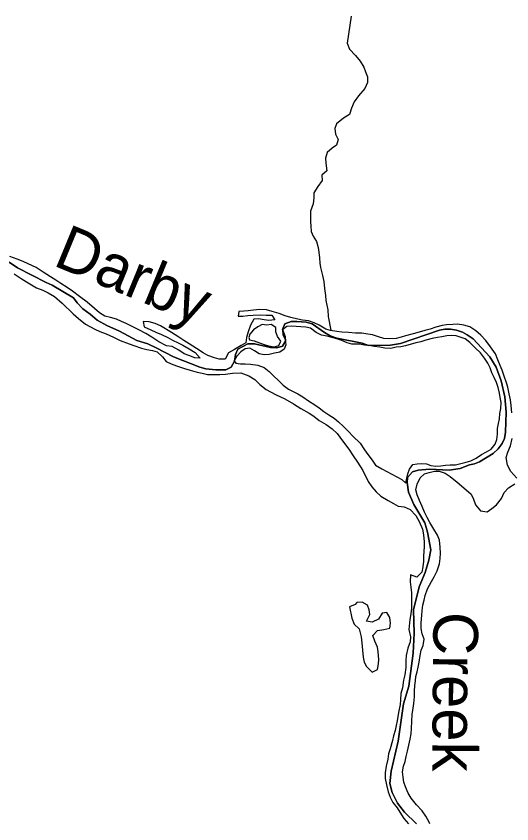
# Model space of a CAD drawing. Extents: x 114843 to 284848, y 317643 to 566895.
# Drawn here: x 161188 to 166732, y 317643 to 326671 of the extents above; entities that cross this region are included whole.
import ezdxf

# ---------------------------------------------------------------- set-up
doc = ezdxf.new("R2010")
doc.units = 0
for name, color, linetype in [('GM_X_Major_River', 7, 'Continuous'), ('GM_X_Major_River_Text', 7, 'Continuous'), ('GM_X_Minor_Lake', 7, 'Continuous'), ('GM_X_Minor_River', 7, 'Continuous'), ('GM_X_Township', 7, 'Continuous')]:
    doc.layers.add(name, color=color, linetype=linetype)

msp = doc.modelspace()

# ---------------------------------------------------------------- linework, layer by layer
at = {"layer": 'GM_X_Major_River'}
msp.add_line((163792.2, 323080.9), (163796.4, 323052.9), dxfattribs=at)
for points in [[(163122.7, 323009.3), (163064.5, 323047.2), (163006.4, 323083.1), (162926.1, 323137), (162801.8, 323208.8), (162743.7, 323234.7), (162677.5, 323254.6), (162607.5, 323258.4), (162621.7, 323198.4), (162695.8, 323164.5), (162749.9, 323140.6), (162812.1, 323112.7), (162884.3, 323078.8), (162938.4, 323050.9), (163000.5, 323021), (163052.7, 322993.1), (163124.9, 322951.3), (163191, 322913.4), (163247.3, 322847.4), (163185.2, 322851.3), (163121.1, 322877.2), (163069, 322895.1), (163006.8, 322939), (162932.6, 322978.8), (162868.5, 322986.7), (162784.3, 323030.5), (162704.1, 323084.4), (162639.9, 323122.3), (162559.7, 323166.2), (162419.3, 323235.9), (162365.2, 323259.8), (162309.1, 323283.7), (162245, 323303.6), (162180.9, 323317.4), (162120.7, 323353.3), (162064.5, 323403.3), (161984.2, 323475.2), (161898, 323537), (161817.7, 323596.9), (161759.5, 323638.8), (161687.3, 323684.7), (161631.2, 323720.6), (161571, 323758.5), (161490.8, 323810.4), (161412.5, 323860.3), (161322.3, 323902.1), (161266.2, 323928), (161200.1, 323953.9), (161115.9, 323985.8)], [(161166.5, 323791.6), (161242.7, 323739.7), (161302.9, 323699.8), (161361, 323667.9), (161417.2, 323634), (161485.3, 323610.2), (161545.5, 323578.3), (161617.7, 323538.4), (161704, 323464.5), (161826.4, 323342.6), (161884.7, 323290.7), (161962.9, 323228.8), (162069.2, 323171), (162125.3, 323147.1), (162193.5, 323121.2), (162277.6, 323081.4), (162351.8, 323045.5), (162452, 323009.7), (162504.1, 322991.8), (162590.3, 322960), (162648.4, 322946.1), (162714.5, 322932.3), (162766.6, 322918.4), (162826.8, 322864.4), (162865, 322812.5), (162921.1, 322786.6), (162981.3, 322762.7), (163071.4, 322732.9), (163135.6, 322713), (163213.7, 322693.2), (163269.8, 322679.3), (163329.9, 322665.4), (163466, 322665.7), (163528.1, 322667.9), (163608.1, 322682.1), (163702.2, 322684.3), (163790.4, 322650.5), (163858.6, 322608.6), (163912.8, 322554.7), (163983, 322496.8), (164087.3, 322441), (164193.5, 322395.2), (164289.8, 322339.3), (164372, 322287.5), (164464.3, 322233.6), (164518.4, 322199.7), (164578.6, 322151.8), (164656.8, 322107.9), (164721, 322060), (164779.2, 322006.1), (164837.5, 321924.2)], [(166732.5, 322239.1), (166726.3, 322319.2), (166718.1, 322383.3), (166703.9, 322451.3), (166685.6, 322523.4), (166671.5, 322573.4), (166647.3, 322647.4), (166623, 322715.4), (166600.9, 322765.4), (166576.6, 322831.5), (166548.4, 322897.5), (166494.1, 322975.4), (166439.9, 323045.4), (166385.7, 323105.3), (166329.5, 323153.3), (166263.3, 323199.1), (166197.1, 323219), (166125.1, 323226.8), (166073, 323224.7), (166003, 323220.5), (165952.9, 323214.4), (165882.9, 323196.2), (165816.9, 323174), (165758.9, 323155.9), (165694.9, 323137.7), (165628.9, 323119.5), (165542.9, 323097.3), (165492.8, 323083.1), (165436.8, 323067), (165366.8, 323064.8), (165298.7, 323068.7), (165240.6, 323088.5), (165174.4, 323108.4), (165122.4, 323118.3), (165056.3, 323128.1), (164982.2, 323128), (164904.1, 323133.8), (164830, 323139.6), (164773.9, 323145.5), (164703.8, 323159.3), (164651.7, 323173.2), (164575.5, 323217.1), (164521.4, 323243), (164459.3, 323264.9), (164389.2, 323274.7), (164337.1, 323284.6), (164259, 323302.4), (164196.9, 323320.3), (164130.7, 323346.2), (164052.6, 323370), (163986.5, 323387.9), (163908.4, 323391.7), (163844.3, 323383.5), (163784.3, 323377.4), (163734.3, 323373.2), (163680.2, 323369.1), (163672.4, 323317), (163722.4, 323319.2), (163780.4, 323325.3), (163840.5, 323327.4), (163918.6, 323331.6), (163984.6, 323329.8), (164046.7, 323329.9), (164080.9, 323278), (164014.8, 323269.8), (163962.8, 323277.7), (163898.7, 323287.5), (163846.6, 323283.4), (163808.8, 323217.2), (163783, 323143.1), (163765.1, 323081), (163757.3, 323018.9), (163705.3, 322988.7), (163631.4, 322946.5), (163563.4, 322908.3), (163527.6, 322838.1), (163459.5, 322835.9), (163405.4, 322851.8), (163331.3, 322879.7), (163279.2, 322907.6), (163204.9, 322957.5), (163122.7, 323009.3)], [(164719, 323079.6), (164666.8, 323093.2), (164602.7, 323104.8), (164542.4, 323136.4), (164480, 323182), (164429.9, 323193.6), (164371.8, 323197.2), (164321.8, 323200.9), (164267.7, 323206.5), (164215.6, 323204.1), (164165.9, 323165.7), (164170.3, 323107.7), (164198.7, 323055.8), (164203.1, 322997.8), (164185.5, 322947.6), (164135.6, 322917.2), (164077.7, 322902.8), (164019.8, 322890.3), (163961.7, 322883.9), (163907.6, 322897.5), (163853.3, 322931.2), (163801.1, 322960.8), (163751.1, 322952.5), (163701.3, 322920.1), (163657.6, 322869.7), (163627.9, 322817.4), (163644.1, 322791.5)], [(163796.4, 323052.9), (163850.5, 323041.3), (163908.7, 323019.7), (163960.9, 323000), (164011.1, 322986.4), (164073.2, 322974.8), (164125.1, 322989.2), (164146.8, 323039.4), (164112.4, 323091.2), (164094, 323141.2), (164093.6, 323191.2), (164041.4, 323222.9), (163991.4, 323216.5), (163941.3, 323224.1), (163891.4, 323199.8), (163841.6, 323165.4), (163800, 323115), (163792.2, 323080.9)], [(165500.4, 321490.6), (165547.4, 321451.7), (165557, 321505.8), (165568.6, 321556), (165588.3, 321606.2), (165623.9, 321658.5), (165673.9, 321668.9), (165725.9, 321671.3), (165776, 321665.6), (165826.2, 321649.9), (165882.3, 321642.3), (165936.3, 321646.7), (165990.3, 321653.1), (166042.3, 321655.5), (166100.3, 321657.9), (166160.3, 321672.4), (166220.2, 321684.8), (166274.2, 321699.2), (166332, 321731.7), (166391.7, 321770.1), (166449.6, 321802.6), (166499.4, 321831), (166545, 321885.4), (166564.7, 321937.6), (166570.3, 321997.7), (166571.8, 322061.8), (166583.4, 322117.9), (166593, 322170.1), (166598.6, 322230.2), (166610.2, 322284.3), (166611.7, 322352.4), (166603.3, 322408.4), (166593, 322458.4), (166578.5, 322522.3), (166560.1, 322576.3), (166535.7, 322632.2), (166507.2, 322686), (166488.8, 322739.9), (166462.4, 322791.8), (166426, 322849.6), (166381.6, 322907.3), (166321.1, 322963), (166260.6, 323022.6), (166210.3, 323066.3), (166110, 323097.6), (166057.9, 323103.2), (166003.9, 323098.8), (165949.9, 323088.4), (165899.9, 323080.1), (165840, 323067.6), (165770, 323051.1), (165716.1, 323032.7), (165660.2, 323018.3), (165544.3, 322985.4), (165490.3, 322975), (165440.3, 322970.6), (165378.4, 322958.2), (165312.3, 322961.7), (165256.2, 322971.3), (165194.1, 322978.9), (165135.9, 322988.5), (165083.9, 322992.1), (165029.8, 323003.7), (164943.7, 323003.1), (164889.5, 323018.7), (164831.3, 323044.3), (164773.1, 323065.9), (164719, 323079.6)], [(163644.1, 322791.5), (163696.2, 322785.9), (163748.3, 322786.3), (163808.4, 322782.7), (163892.5, 322771.3), (163960.8, 322743.7), (164019.1, 322700.1), (164069.5, 322646.4), (164121.9, 322598.7), (164176.4, 322547.1), (164234.7, 322501.4), (164284.9, 322475.8), (164337.2, 322448.1), (164395.5, 322416.5), (164459.8, 322372.9), (164528.2, 322325.4), (164578.5, 322291.7), (164630.8, 322254), (164685.2, 322214.4), (164743.5, 322176.7), (164793.8, 322137.1), (164850.2, 322085.4), (164904.7, 322027.7), (164953.1, 321976), (165035.7, 321898.5), (165084.3, 321824.8), (165120.7, 321771), (165169.2, 321709.3), (165207.6, 321653.5), (165280, 321610), (165500.4, 321490.6)], [(166786.7, 321508.4), (166722.4, 321582.3), (166684.2, 321654.3), (166667.9, 321736.4), (166685.7, 321798.5), (166717.6, 321866.7), (166735.4, 321948.8)], [(164837.5, 321924.2), (164907.9, 321830.2), (164956.1, 321758.2), (165006.4, 321684.3), (165064.7, 321594.3), (165127.1, 321470.3), (165167.4, 321410.3), (165215.6, 321354.4), (165267.8, 321306.5), (165350, 321258.6), (165408.1, 321224.7), (165460.3, 321192.8), (165526.4, 321186.9), (165596.5, 321157.1), (165656.8, 321089.1), (165697, 321023.2), (165731.3, 320937.2), (165745.5, 320875.1), (165751.7, 320795), (165751.9, 320741), (165748, 320690.9), (165744.2, 320636.8), (165744.3, 320580.8), (165738.5, 320514.7), (165724.7, 320456.6), (165668.8, 320402.4), (165598.6, 320428.2), (165596.8, 320350.1), (165603, 320288.1), (165609.2, 320224), (165611.4, 320160), (165609.7, 320053.8), (165601.9, 319989.7), (165592.1, 319927.6), (165578.4, 319815.5), (165598.6, 319735.4), (165594.8, 319677.3), (165569, 319605.2), (165551.2, 319525.1), (165547.4, 319467), (165547.6, 319390.9), (165535.8, 319310.8), (165522, 319248.7), (165510.2, 319162.5), (165492.4, 319100.4), (165486.6, 319028.3), (165482.7, 318978.2), (165464.9, 318888.1), (165449.2, 318796), (165439.4, 318743.9), (165427.5, 318685.8), (165407.7, 318627.7), (165397.8, 318575.6), (165370, 318481.4), (165354.2, 318425.3), (165344.3, 318367.2), (165326.6, 318287.1), (165314.8, 318215), (165314.9, 318148.9), (165331.2, 318080.8), (165349.4, 318000.8), (165371.6, 317940.8), (165401.8, 317880.8), (165448, 317822.8), (165478.2, 317772.8), (165522.4, 317704.9), (165576.7, 317643.4)], [(165816.7, 317643.4), (165808.8, 317661.5), (165770.6, 317729.5), (165728.4, 317787.5), (165666.1, 317857.4), (165607.9, 317931.3), (165573.7, 317987.3), (165541.4, 318055.3), (165525.3, 318109.3), (165517.1, 318163.4), (165510.9, 318225.4), (165518.7, 318289.5), (165538.6, 318341.7), (165550.5, 318397.7), (165564.3, 318455.8), (165596, 318588.1), (165605.8, 318648.2), (165611.6, 318710.3), (165613.4, 318792.3), (165619.2, 318864.5), (165627, 318936.6), (165634.8, 318988.6), (165642.6, 319064.7), (165644.4, 319126.8), (165648.3, 319188.9), (165654.1, 319241), (165660, 319291), (165671.8, 319343.1), (165685.7, 319395.2), (165695.6, 319451.3), (165707.4, 319525.4), (165719.2, 319585.5), (165739.1, 319637.7), (165750.9, 319705.8), (165730.7, 319765.8), (165718.5, 319827.8), (165718.3, 319889.9), (165726.1, 319974), (165729.9, 320028.1), (165737.7, 320088.2), (165751.6, 320144.3), (165763.5, 320194.4), (165789.3, 320268.5), (165835.1, 320350.7), (165865, 320404.9), (165898.8, 320471), (165922.6, 320551.2), (165930.4, 320609.2), (165934.3, 320669.3), (165930.1, 320735.4), (165921.8, 320813.5), (165901.6, 320871.5), (165861.4, 320937.5), (165815.1, 321011.4), (165785, 321067.4), (165756.8, 321125.4), (165730.6, 321189.4), (165700.3, 321257.5), (165674.1, 321321.5), (165660, 321375.5), (165671.8, 321441.6), (165705.6, 321511.8), (165755.5, 321553.9), (165807.5, 321572.1), (165867.5, 321586.2), (165917.6, 321586.4), (165987.7, 321564.5), (166043.9, 321526.6), (166122.2, 321460.7), (166196.4, 321400.8), (166276.7, 321326.9), (166304.9, 321270.9), (166325.1, 321210.9), (166381.3, 321141)], [(166381.3, 321141), (166455.5, 321129.2), (166509.4, 321169.3), (166561.3, 321209.5), (166615.2, 321279.7), (166647, 321347.9), (166694.9, 321400), (166764.8, 321444.3)]]:
    msp.add_lwpolyline(points, dxfattribs=at)
at = {"layer": 'GM_X_Minor_Lake'}
for points in [[(164981, 320094.3), (164915, 320070.2), (164943.1, 319941.2)], [(164943.1, 319941.2), (164967.6, 319874), (165025.8, 319824.1), (165048.1, 319734.1), (165056.3, 319666), (165062.5, 319583.9), (165068.8, 319505.9), (165080.9, 319451.8), (165107.1, 319401.8), (165171.4, 319339.9), (165229.3, 319370.1), (165239.2, 319430.2), (165243, 319480.3), (165238.8, 319564.3), (165230.6, 319616.4), (165200.4, 319684.4), (165176.2, 319748.4), (165228.1, 319804.6), (165300.1, 319816.8), (165366.1, 319831), (165376, 319887.1), (165367.8, 319949.1), (165333.6, 320007.1), (165283.6, 319999), (165239.7, 319930.8), (165171.7, 319898.6), (165107.6, 319910.4), (165145.5, 319984.6), (165137.3, 320036.6), (165117.1, 320086.7), (165057, 320120.5), (164998.9, 320116.4), (164981, 320094.3)]]:
    msp.add_lwpolyline(points, dxfattribs=at)
at = {"layer": 'GM_X_Minor_River'}
msp.add_lwpolyline([(164934.2, 326671.2), (164888.8, 326369.8), (164915, 326301.8), (164983.3, 326231.9), (165037.5, 326167.9), (165075.7, 326099.9), (165095.9, 326047.9), (165116.1, 325993.9), (165118.3, 325929.8), (165088.4, 325861.7), (165018.6, 325781.4), (164968.7, 325715.2), (164938.9, 325641), (164915.1, 325572.9), (164851.1, 325530.7), (164771.2, 325468.4), (164753.4, 325414.3), (164759.6, 325352.2), (164789.8, 325294.2), (164771.9, 325230.1), (164722, 325193.9), (164668.1, 325147.7), (164648.2, 325083.6), (164652.4, 325029.5), (164664.7, 324941.5), (164606.7, 324895.3), (164610.9, 324835.2), (164561.1, 324767), (164519.2, 324694.8), (164517.4, 324638.7), (164509.6, 324572.6), (164479.8, 324492.4), (164482, 324426.4), (164480.1, 324372.3), (164482.3, 324322.2), (164486.4, 324264.2), (164510.6, 324210.2), (164546.8, 324152.2), (164567, 324084.1), (164573.2, 324032.1), (164581.4, 323968), (164585.6, 323912), (164591.7, 323861.9), (164614, 323771.9), (164630.2, 323705.8), (164636.4, 323625.7), (164646.7, 323547.7), (164652.8, 323491.6), (164663, 323441.6), (164673.1, 323387.5), (164677.4, 323313.4), (164708.4, 323161.6)], dxfattribs=at)
at = {"layer": 'GM_X_Township'}
for points in [[(165664.3, 317643.4), (165533.5, 317772.5), (165453.1, 317874.4), (165392.7, 317994.4), (165368.4, 318094.4), (165384, 318232.6), (165461.1, 318569.2), (165522, 318983.8), (165579.5, 319182.2), (165628.4, 319552.8), (165639.8, 319775.1), (165633.1, 320037.3), (165696.4, 320291.8), (165762, 320454.2), (165805.6, 320590.4), (165825.3, 320706.6), (165790.7, 320904.8), (165760.4, 321006.8), (165637.7, 321212.8), (165577.2, 321348.8), (165560.8, 321458.9), (165566.7, 321512.9), (165620.6, 321577.1), (165684.6, 321597.3), (165810.7, 321607.6), (166032.9, 321596.2), (166155, 321614.5), (166259, 321656.8), (166313, 321668.9), (166371, 321691.1), (166524.9, 321781.6), (166580.8, 321833.8), (166624.7, 321893.9), (166648.5, 321952.1), (166660.3, 322022.2), (166667.7, 322244.5), (166655.2, 322414.7), (166614.6, 322596.8), (166556.1, 322746.8), (166485.7, 322864.8), (166299, 323064.6), (166230.8, 323110.4), (166178.6, 323138.4), (166112.5, 323160.2), (166046.4, 323174.1), (165984.3, 323173.9), (165922.3, 323159.8), (165486.3, 323010.5), (165376.3, 322994.2), (165128, 322989.6), (165059.9, 323015.5), (164775.4, 323072.9), (164701.3, 323098.7), (164635.1, 323134.6), (164498.7, 323230.4), (164432.6, 323250.3), (164326.4, 323260), (164262.4, 323257.9), (164194.4, 323233.7), (164168.5, 323167.5), (164196.8, 323089.5), (164200.9, 323039.5), (164167.1, 322983.3), (164103.1, 322963.1), (164033, 322966.9), (163854.7, 323008.6), (163780.6, 323008.4), (163666.7, 322950.1), (163642.8, 322889.9), (163631, 322815.8), (163591.2, 322749.6), (163533.2, 322719.5), (163423.1, 322717.2), (163308.9, 322730.9), (163240.8, 322748.8), (162948.2, 322862.2), (162753.7, 322963.9), (162659.5, 323007.7), (162537.3, 323047.5), (162344.8, 323149.1), (162202.5, 323212.8), (162094.2, 323272.7), (162015.3, 323341.2), (161935.6, 323400.4), (161871.4, 323466.4), (161829.2, 323524.3), (161590.5, 323666), (161522.4, 323695.8), (161203.6, 323857.3), (161109.3, 323923.1)], [(161109.3, 323923.1), (161203.6, 323857.3), (161522.4, 323695.8), (161590.5, 323666), (161829.2, 323524.3), (161871.4, 323466.4), (161935.6, 323400.4), (162015.3, 323341.2), (162094.2, 323272.7), (162202.5, 323212.8), (162344.8, 323149.1), (162537.3, 323047.5), (162659.5, 323007.7), (162753.7, 322963.9), (162948.2, 322862.2), (163240.8, 322748.8), (163308.9, 322730.9), (163423.1, 322717.2), (163533.2, 322719.5), (163591.2, 322749.6), (163631, 322815.8), (163642.8, 322889.9), (163666.7, 322950.1), (163780.6, 323008.4), (163854.7, 323008.6), (164033, 322966.9), (164103.1, 322963.1), (164167.1, 322983.3), (164200.9, 323039.5), (164196.8, 323089.5), (164168.5, 323167.5), (164194.4, 323233.7), (164262.4, 323257.9), (164326.4, 323260), (164432.6, 323250.3), (164498.7, 323230.4), (164635.1, 323134.6), (164701.3, 323098.7), (164775.4, 323072.9), (165059.9, 323015.5), (165128, 322989.6), (165376.3, 322994.2), (165486.3, 323010.5), (165922.3, 323159.8), (165984.3, 323173.9), (166046.4, 323174.1), (166112.5, 323160.2), (166178.6, 323138.4), (166230.8, 323110.4), (166299, 323064.6), (166485.7, 322864.8), (166556.1, 322746.8), (166614.6, 322596.8), (166655.2, 322414.7), (166667.7, 322244.5), (166660.3, 322022.2), (166648.5, 321952.1), (166624.7, 321893.9), (166580.8, 321833.8), (166524.9, 321781.6), (166371, 321691.1), (166313, 321668.9), (166259, 321656.8), (166155, 321614.5), (166032.9, 321596.2), (165810.7, 321607.6), (165684.6, 321597.3), (165620.6, 321577.1), (165566.7, 321512.9), (165560.8, 321458.9), (165577.2, 321348.8), (165637.7, 321212.8), (165760.4, 321006.8), (165790.7, 320904.8), (165825.3, 320706.6), (165805.6, 320590.4), (165762, 320454.2), (165696.4, 320291.8), (165633.1, 320037.3), (165639.8, 319775.1), (165628.4, 319552.8), (165579.5, 319182.2), (165522, 318983.8), (165461.1, 318569.2), (165384, 318232.6), (165368.4, 318094.4), (165392.7, 317994.4), (165453.1, 317874.4), (165533.5, 317772.5), (165664.3, 317643.4)]]:
    msp.add_lwpolyline(points, dxfattribs=at)

# ---------------------------------------------------------------- texts
at = {"layer": 'GM_X_Major_River_Text'}
for s, height, rotation, p in [('Darby', 500.03, 337.52614, (161587.7, 323890.4)), ('Creek', 500, 269.52812, (165856, 320013.8))]:
    msp.add_text(s, height=height, rotation=rotation, dxfattribs=at).set_placement(p)

doc.saveas('drawing.dxf')
